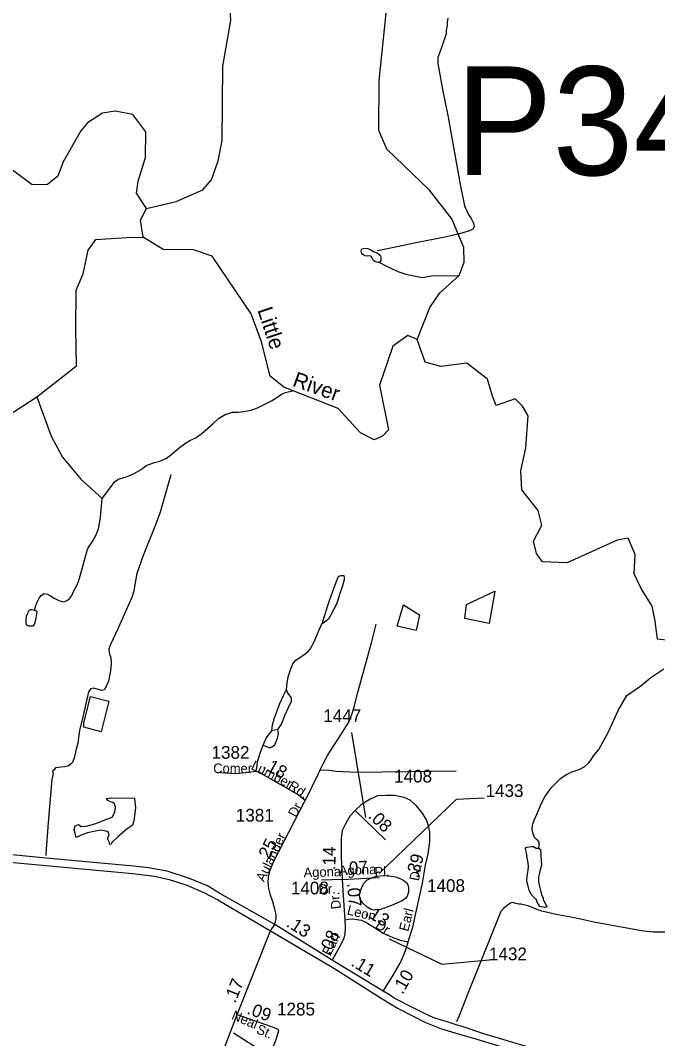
# Model space of a CAD drawing. Extents: x 2206922 to 2357709, y 510027 to 673830.
# Drawn here: x 2269825 to 2276077, y 615129 to 625116 of the extents above; entities that cross this region are included whole.
import ezdxf

# ---------------------------------------------------------------- set-up
doc = ezdxf.new("R2010")
doc.units = 0
for name, color, linetype in [('Exist Hydrographic Creek Single Shore', 7, 'Continuous'), ('Exist Hydrographic Creek Single Shore Label', 7, 'Continuous'), ('Exist Hydrographic Misc Water Feature', 7, 'Continuous'), ('Exist Road Non-System Type 51', 7, 'Continuous'), ('Exist Road Non-System Type 51 Label', 7, 'Continuous'), ('Exist Road Primary US Divided Attributed', 7, 'Continuous'), ('Exist Road Primary US Mileage Tenths English Label', 7, 'Continuous'), ('Exist Road Secondary Mileage Hundredths English Label', 7, 'Continuous'), ('Exist Road Secondary Structure Pipe Number Label', 7, 'Continuous'), ('Exist Road Secondary Type 51 Attributed', 7, 'Continuous'), ('Exist Road Secondary Type 51 Label', 7, 'Continuous'), ('Exist Road Secondary Type 51 Number Label', 7, 'Continuous')]:
    doc.layers.add(name, color=color, linetype=linetype)

msp = doc.modelspace()

# ---------------------------------------------------------------- linework, layer by layer
at = {"layer": 'Exist Hydrographic Creek Single Shore'}
for points in [[(2271060.5, 623271.7), (2271351.7, 623340.3), (2271614.4, 623455.5), (2271700, 623550.7), (2271764.7, 623739.2), (2271804.7, 623938.2), (2271812.3, 624666.5), (2271890.8, 625115.3), (2271871.4, 625445.2)], [(2271028.2, 622990.9), (2271003.4, 623157.5), (2271060.5, 623271.7)], [(2273716.6, 621986.1), (2273626.6, 622024.1), (2273479.7, 621919.8), (2273348.5, 621539.6), (2273435.4, 621098.5), (2273377.6, 621037.2), (2273294.5, 621002.8), (2273161.5, 621071.2), (2272940.9, 621307.6), (2272408, 621517), (2272274.8, 621627.5), (2272191, 621962.6), (2272088.3, 622236.8), (2271707.6, 622802.3), (2271523, 622865.2), (2271224.2, 622869), (2271028.2, 622990.9)], [(2276278.5, 619023.7), (2276076.4, 619046.8), (2276052.7, 619222.2), (2276024.3, 619369.2), (2275915.3, 619544.6), (2275847.4, 619688.4), (2275854.6, 619878.5), (2275787.4, 620037.7), (2275678.4, 620018.7), (2275190.3, 619795.9), (2274947.5, 619805), (2274887, 619886), (2274858.6, 620009.2), (2274939.2, 620165.7), (2274906, 620307.9), (2274744.9, 620511.7), (2274735.4, 620696.6), (2274782.8, 620924.2), (2274806.5, 621237.1), (2274749.6, 621331.9), (2274678.6, 621403), (2274491.4, 621339.3), (2274455.8, 621431.5), (2274408.5, 621597.4), (2274204.7, 621753.8), (2273948.8, 621720.6), (2273797.2, 621763.3), (2273716.6, 621986.1)]]:
    msp.add_lwpolyline(points, dxfattribs=at)
at = {"layer": 'Exist Hydrographic Misc Water Feature'}
for points in [[(2273716.6, 621986.1), (2273840.6, 622300.4), (2273939.4, 622442.6), (2274129.5, 622612.7), (2274178.5, 622746.1), (2274176.5, 622887.1), (2274057.5, 623168.4), (2273838.5, 623451.5), (2273418.4, 623853.6), (2273341.5, 624035.6), (2273345.4, 624527.5), (2273413.5, 625185.3), (2273470.5, 625371), (2273552.5, 625513.7), (2273667.5, 625622.9), (2273825.4, 625682), (2274208.5, 625684), (2274492.5, 625612.7), (2274717.6, 625631), (2275430.6, 625947.8), (2275863.4, 625984.9), (2276178.6, 626135.9)], [(2271060.5, 623271.7), (2270965.4, 623421.4), (2270980.5, 623539.1), (2271052.9, 623771.6), (2271056.7, 624022.9), (2270927.3, 624194.3), (2270756, 624224.7), (2270630.4, 624205.7), (2270483.5, 624110), (2270417.5, 624032.6), (2270246, 623729.7), (2270192.7, 623588.8), (2270089.9, 623505), (2269939.5, 623504.5), (2269746.5, 623646.2), (2269622.5, 623661.8), (2269364.5, 623634.3), (2269189.4, 623539.4)], [(2268744.4, 617812.4), (2268858.4, 618065.9), (2268922.4, 618372.8), (2269093.4, 618766.2), (2269097.5, 619172.8), (2269209.5, 619649.4), (2269199.4, 619882.4), (2269028.4, 620322.1), (2269075.4, 620622.8), (2269247.4, 620917.8), (2269496.1, 621096.2), (2269705.4, 621240.9), (2269987.1, 621423.7), (2270375.4, 621726.5), (2270367.8, 622088.3), (2270371.6, 622469.1), (2270442, 622629.1), (2270489.6, 622861.4), (2270565.7, 622968), (2270868.3, 622985.1), (2271028.2, 622990.9)], [(2273342.1, 622743.1), (2273331.9, 622741), (2273322, 622742.9), (2273303.6, 622752.6), (2273290, 622762.3), (2273281.8, 622772.4), (2273275.5, 622780.3), (2273269.7, 622796.2), (2273267.5, 622800.2), (2273261.3, 622804.3), (2273251.5, 622806.2), (2273229.3, 622803.9), (2273204.9, 622805.9), (2273185.3, 622819.5), (2273172.9, 622835.5), (2273169.3, 622851.4), (2273170.7, 622865.4), (2273175, 622875.3), (2273186.7, 622879.6), (2273200.6, 622881.6), (2273234.9, 622878.1), (2273252.7, 622870.1), (2273272.8, 622858.2), (2273289, 622850.5), (2273325.1, 622834.9), (2273341.3, 622823.1), (2273359.3, 622803.4), (2273359.5, 622795.2), (2273361.6, 622771.4), (2273361.6, 622761.2), (2273355.6, 622751.2), (2273346.9, 622740.7), (2273342.1, 622743.1)], [(2273342.1, 622743.1), (2273346.9, 622740.7), (2273362, 622733.2), (2273404.5, 622711.8), (2273458, 622684.2), (2273528.9, 622652.9), (2273606.8, 622625.7), (2273683.5, 622611.9), (2273768.8, 622593), (2273858.8, 622611.9), (2274129.5, 622612.7)], [(2269963.7, 619329), (2269965.5, 619333.2), (2269967.6, 619343), (2269977.2, 619377.2), (2269984.8, 619403.2), (2270010.4, 619449.3), (2270028.5, 619475.8), (2270056, 619496), (2270090.4, 619488.3), (2270120.1, 619470.4), (2270156.4, 619448.8), (2270202.6, 619427.2), (2270248.9, 619413.7), (2270282.7, 619426.1), (2270308.6, 619448.1), (2270328.3, 619474.4), (2270345.7, 619512.7), (2270375, 619566.7), (2270394.7, 619613.2), (2270410.3, 619669.2), (2270425.7, 619713.1), (2270443.3, 619785.5), (2270466.7, 619871.6), (2270487.8, 619935.8), (2270531.1, 620005.9), (2270566.3, 620062.2), (2270592.2, 620130.5), (2270601.6, 620184.6), (2270611, 620238.8), (2270626.6, 620427.9), (2270719.7, 620547.6), (2270751.3, 620594), (2270795.4, 620618.2), (2270855, 620634.7), (2270912.7, 620657.3), (2270928.4, 620665.4), (2271010.5, 620710.3), (2271059.7, 620750.7), (2271141.3, 620779.3), (2271191.3, 620793.7), (2271256.9, 620822.4), (2271299, 620850.9), (2271336.7, 620882.9), (2271385.7, 620927.4), (2271433.5, 620962), (2271487.2, 620996.5), (2271545.2, 621023), (2271606.8, 621067.7), (2271712, 621158.5), (2271769.2, 621211.1), (2271832.9, 621249.8), (2271904.7, 621272.2), (2271960.5, 621272.7), (2272014.2, 621281.3), (2272088.2, 621292), (2272151.8, 621314.5), (2272249.2, 621363.5), (2272287.5, 621384), (2272340.8, 621418.2), (2272386.6, 621450.6), (2272424.7, 621465.2), (2272495.3, 621482.7)], [(2269987.1, 621423.7), (2270128, 621037.2), (2270238.3, 620831.6), (2270417.3, 620614.5), (2270626.6, 620427.9)], [(2274479.5, 619518.5), (2274422.7, 619200.9), (2274185.8, 619248.3), (2274200, 619385.8), (2274479.5, 619518.5)], [(2269963.7, 619329), (2269937.8, 619334.9), (2269923.7, 619334.6), (2269915.7, 619332.5), (2269909.5, 619328.6), (2269902, 619318.4), (2269897.9, 619306.5), (2269890.3, 619292.6), (2269882.5, 619268.2), (2269878.8, 619240.4), (2269879, 619214.4), (2269879, 619198.6), (2269889.4, 619184.4), (2269907.1, 619178.6), (2269927.2, 619176.7), (2269947.1, 619179), (2269957.1, 619183.2), (2269964.7, 619193.4), (2269967, 619203.2), (2269976.8, 619235.4), (2269984.4, 619277.2), (2269989.9, 619311.2), (2269988.1, 619315.2), (2269987.5, 619319.3), (2269984, 619321.1), (2269963.7, 619329)], [(2273740.3, 619283.9), (2273707.2, 619132.2), (2273522.4, 619174.8), (2273584, 619383.4), (2273740.3, 619283.9)], [(2274910.2, 616994.5), (2274915.9, 617024.2), (2274914.8, 617043.6), (2274914.2, 617054.8), (2274904.2, 617068.9), (2274886.4, 617086.6), (2274870, 617102.5), (2274856, 617136.2), (2274847.2, 617180.1), (2274848.8, 617224), (2274864.6, 617272.3), (2274893.5, 617336.5), (2274936.6, 617436.7), (2274970.4, 617498.9), (2275001.8, 617547.3), (2275035, 617591.8), (2275081, 617638), (2275122.6, 617680.4), (2275176.3, 617716.9), (2275228, 617741.5), (2275305.3, 617770), (2275363.3, 617796.6), (2275398.8, 617830.8), (2275422.5, 617859.3), (2275446.2, 617901.9), (2275498.3, 617963.6), (2275593.1, 618139), (2275687.9, 618347.6), (2275773.1, 618494.5), (2275910.6, 618589.3), (2276010.1, 618669.9), (2276138, 618755.3)], [(2270694.1, 618439.5), (2270615.9, 618137.4), (2270448.1, 618184.4), (2270448.1, 618226.9), (2270513, 618484.3)], [(2270513, 618484.3), (2270694.1, 618439.5)], [(2270944.7, 617486.8), (2270955.4, 617393.8), (2270937.6, 617265), (2270923.3, 617222.1), (2270869.6, 617182.8), (2270780.2, 617107.6), (2270723, 617054), (2270715.9, 617036.1), (2270701.6, 617032.5), (2270694.4, 617057.6), (2270680.1, 617093.3), (2270694.4, 617129.1), (2270687.3, 617157.7), (2270665.8, 617164.9), (2270612.2, 617172), (2270562.1, 617164.9), (2270483.5, 617147), (2270422.7, 617125.5), (2270372.6, 617100.5), (2270354.8, 617164.9), (2270351.2, 617179.2), (2270361.9, 617215), (2270394.1, 617229.3), (2270422.7, 617207.8), (2270469.2, 617211.4), (2270555, 617236.4), (2270662.2, 617279.4), (2270726.6, 617300.8), (2270751.6, 617350.9), (2270758.8, 617397.4), (2270748.1, 617433.2), (2270730.2, 617443.9), (2270705.2, 617451.1), (2270683.7, 617465.4), (2270669.4, 617483.3), (2270723, 617490.4), (2270944.7, 617486.8)], [(2274860.1, 617011.9), (2274883.8, 616996.1), (2274911.4, 616996.1), (2274927.7, 616983.3), (2274931.6, 616945.4), (2274932, 616917.3), (2274934.3, 616877.6), (2274936.7, 616831.4), (2274925.4, 616783.3), (2274917.9, 616753.2), (2274908.2, 616713.3), (2274908.2, 616667.5), (2274919.1, 616619.6), (2274931.4, 616569.4), (2274941.6, 616533.8), (2274953.7, 616509.7), (2274954.2, 616495.9), (2274988.3, 616420.1), (2274968.6, 616416.1), (2274921.3, 616424), (2274895.6, 616467.4), (2274887.9, 616489.2), (2274834.5, 616542.4), (2274814.8, 616583.8), (2274804.9, 616625.2), (2274797, 616656.8), (2274793.1, 616686.4), (2274797, 616718), (2274801, 616741.6), (2274804.9, 616781.1), (2274808.9, 616816.6), (2274806.9, 616854.1), (2274795.1, 616903.4), (2274789.9, 616952.1), (2274783.6, 616975.8), (2274781.5, 616993.9), (2274785.4, 617001.8), (2274795, 617006.1), (2274838.5, 617011.9), (2274860.1, 617011.9)], [(2273323.7, 616723.4), (2273386.8, 616729.1), (2273461.6, 616722.1), (2273504.5, 616715.1), (2273557.7, 616697.4), (2273587.3, 616680.5), (2273613.1, 616659), (2273627.5, 616631.2), (2273633.8, 616604.8), (2273631, 616566.7), (2273620.3, 616525.8), (2273602, 616503.1), (2273571.6, 616481.3), (2273467.1, 616433.7), (2273358.4, 616396.9), (2273300.9, 616388.5), (2273267.3, 616396), (2273226.3, 616417.3), (2273184.9, 616458.7), (2273157.3, 616496.4), (2273151.5, 616528.8), (2273157.6, 616569.2), (2273177.5, 616621.8), (2273195.8, 616650.8), (2273224.3, 616682.3), (2273270.3, 616704.8), (2273299, 616716.1), (2273323.7, 616723.4)], [(2271915.8, 615185.7), (2272060.5, 615092.9), (2272517, 614799.5), (2272732.3, 614649.5), (2272800.6, 614590.5)]]:
    msp.add_lwpolyline(points, dxfattribs=at)
at = {"layer": 'Exist Road Non-System Type 51'}
for p, q in [((2272352.1, 618161.3), (2272290.5, 618147.5)), ((2270074.1, 616939.8), (2270074.2, 616923.4)), ((2272982.4, 616688.4), (2272778.8, 616682.4))]:
    msp.add_line(p, q, dxfattribs=at)
for points in [[(2274017.2, 625136.2), (2274011.6, 625102.1), (2274010.9, 625059.9), (2274002.3, 625020.2), (2274000.8, 624984.2), (2273987.6, 624945.2), (2273972.7, 624900.6), (2273957.8, 624860.2), (2273936.6, 624795.7), (2273920.9, 624751.5), (2273921.7, 624692.3), (2273930.2, 624639.2), (2273966.3, 624439.5), (2274017.3, 624184.5), (2274140.5, 623506.6), (2274180.8, 623296.2), (2274189.3, 623279.2), (2274204.2, 623249.5), (2274221.2, 623213.3), (2274245.7, 623171.6), (2274263.8, 623141.6), (2274274.2, 623117.8), (2274276.2, 623091.8), (2274262.6, 623069.6), (2274230.7, 623053.3), (2274133.1, 623022.5), (2274005.3, 622993.3), (2273690.2, 622930.3), (2273408.9, 622871.7), (2273327, 622854.9)], [(2271300.1, 620657), (2271195, 620293.6), (2271150.4, 620169.3), (2271029.3, 619866.5), (2270968.8, 619691.2), (2270946.5, 619582.8), (2270937, 619519.1), (2270917.8, 619455.3), (2270860.5, 619324.6), (2270784.1, 619155.7), (2270707.6, 618993.1), (2270691.7, 618951.7), (2270694.9, 618913.5), (2270710.8, 618862.5), (2270714, 618808.3), (2270707.6, 618735), (2270688.5, 618636.1), (2270649.4, 618549.2), (2270624.8, 618542.5), (2270544.3, 618564.8), (2270515.2, 618558.1), (2270492.9, 618529), (2270439.2, 618298.6), (2270405.6, 618150.9), (2270387.7, 618025.6), (2270367.6, 617956.2), (2270354.2, 617893.5), (2270336.3, 617837.6), (2270325.1, 617826.4), (2270298.3, 617804), (2270258, 617795.1), (2270220, 617790.6), (2270199.9, 617788.4), (2270170.8, 617786.1), (2270158.5, 617769.9), (2270140.8, 617753.7), (2270146.2, 617727.9), (2270132.8, 617669.8), (2270097.6, 617249.5), (2270074.1, 616939.8)], [(2272781.1, 619198.3), (2272821.4, 619226), (2272853.3, 619251.5), (2272870.3, 619283.3), (2272900, 619336.5), (2272931.8, 619400.2), (2272957.3, 619487.3), (2272987.1, 619574.5), (2273004, 619631.8), (2273004, 619655.2), (2273001.9, 619668), (2272978.6, 619668), (2272963.7, 619668), (2272942.5, 619657.3), (2272929.7, 619629.7), (2272887.2, 619515), (2272855.4, 619423.6), (2272834.2, 619364.1), (2272808.7, 619279.1), (2272781.1, 619198.3)], [(2272437, 618552.3), (2272441.3, 618616.1), (2272451.9, 618677.7), (2272477.4, 618756.3), (2272498.6, 618805.2), (2272526.2, 618839.2), (2272560.2, 618864.7), (2272604.8, 618892.3), (2272649.4, 618924.2), (2272666.4, 618949.7), (2272704.6, 619015.6), (2272749.2, 619121.8), (2272781.1, 619198.3)], [(2272764.1, 617758.7), (2272798.1, 617830.9), (2272836.3, 617907.4), (2272897.9, 617998.8), (2272974.3, 618119.9), (2273033.8, 618213.4), (2273059.3, 618262.3), (2273076.3, 618309), (2273095.4, 618370.7), (2273137.8, 618536.4), (2273199.4, 618763.8), (2273269.5, 619010.3), (2273314.1, 619193)], [(2272290.5, 618147.5), (2272296.9, 618208.1), (2272313.9, 618265.5), (2272371.2, 618414.2), (2272407.3, 618495), (2272437, 618552.3)], [(2272352.1, 618161.3), (2272386.1, 618212.3), (2272417.9, 618297.3), (2272456.2, 618376), (2272483.8, 618437.6), (2272485.9, 618465.2), (2272477.4, 618482.2), (2272462.5, 618501.3), (2272445.5, 618522.6), (2272437, 618552.3)], [(2272207.6, 618007.1), (2272245.9, 617991.3), (2272262.9, 617985), (2272277.8, 617985), (2272299, 617995.6), (2272322.4, 618010.5), (2272345.7, 618074.2), (2272356.3, 618121), (2272352.1, 618161.3)], [(2272207.6, 618007.1), (2272237.4, 618077.4), (2272290.5, 618147.5)], [(2272133.4, 617748), (2272146.1, 617784.2), (2272152.5, 617843.7), (2272178, 617928.7), (2272207.6, 618007.1)], [(2272764.1, 617758.7), (2272747.1, 617726.8), (2272618.2, 617463.1)], [(2274099.8, 617753.3), (2273135.7, 617740.6), (2272919.1, 617750.2), (2272853.3, 617758.7), (2272802.3, 617762.9), (2272764.1, 617758.7)], [(2276348.8, 616172.7), (2276033, 616174.1), (2275936.8, 616182.6), (2275468.2, 616267.6), (2275261.5, 616312.6), (2275081.3, 616346.8), (2274941.1, 616379.5), (2274886.3, 616399.4), (2274833.9, 616422.1), (2274805.6, 616432), (2274773, 616439.1), (2274733.4, 616447.5), (2274715, 616449), (2274702.2, 616451.8), (2274686.5, 616453), (2274674.4, 616457), (2274664.4, 616460.8), (2274649.9, 616463.1), (2274632.9, 616457.5), (2274598.9, 616434.8), (2274564.9, 616405.1), (2274536.6, 616375.3), (2274461.6, 616189.7), (2274209, 615554.6), (2274130, 615350.9), (2274104.3, 615293.5)]]:
    msp.add_lwpolyline(points, dxfattribs=at)
at = {"layer": 'Exist Road Primary US Divided Attributed'}
for points in [[(2267066.2, 617453.8), (2267665, 617192.3), (2267765.8, 617147.4), (2267879.3, 617105.8), (2268050.7, 617058.1), (2268260.1, 617005), (2268400.9, 616979.4), (2268804, 616942.6), (2269295.1, 616899.4), (2270074.2, 616827.3), (2270928.4, 616748.9), (2271141.2, 616723.3), (2271283.5, 616689.7), (2271456.3, 616633.7), (2271625.9, 616563.2), (2271760.3, 616489.6), (2272279.8, 616185.2)], [(2272321.4, 616249.7), (2271788.5, 616550.3), (2271659.5, 616627.3), (2271483.5, 616699.3), (2271265.9, 616769.7), (2271082, 616803.3), (2270933.2, 616819.3), (2270077.4, 616897.8), (2269711, 616934.6), (2269421.5, 616965), (2269267.9, 616977.8), (2268812, 617016.2), (2268306.5, 617067.4), (2268077.7, 617115.4), (2267928.9, 617157), (2267751.4, 617221.1), (2267080.1, 617512.3)], [(2272883.5, 615898.7), (2272321.4, 616249.7)], [(2272279.8, 616185.2), (2272865.7, 615839.7), (2272898.5, 615819.6), (2273364.6, 615524.8), (2273529.8, 615425.2), (2273679, 615348.3), (2273792.1, 615291.7), (2273956.7, 615225.1), (2274088.2, 615186.5), (2274302.1, 615123.8), (2274764.8, 614981.6), (2274995.5, 614916), (2275366.5, 614830), (2275886.7, 614723.6), (2276257.7, 614639.9), (2276488.8, 614550.9), (2276574.4, 614508), (2276731.4, 614412.6)], [(2273384.4, 615595.7), (2272925.8, 615873.3), (2272883.5, 615898.7)], [(2276769.4, 614472.2), (2276609.2, 614566.4), (2276511.3, 614613.8), (2276419.7, 614654.9), (2276282.5, 614701), (2275918.4, 614784.7), (2275371, 614893.3), (2275027.2, 614979.3), (2274371.2, 615176.3), (2274149.5, 615250.9), (2274108.8, 615262.3), (2274002.5, 615296.2), (2273891.7, 615330.2), (2273846.4, 615348.3), (2273776.3, 615382.2), (2273676.8, 615429.7), (2273491.3, 615527.1), (2273446.1, 615558.7), (2273384.4, 615595.7)]]:
    msp.add_lwpolyline(points, dxfattribs=at)
at = {"layer": 'Exist Road Secondary Type 51 Attributed'}
for p, q in [((2273108.4, 617365.7), (2273406.3, 617079.6)), ((2272982.4, 616688.4), (2273344.9, 616710.1))]:
    msp.add_line(p, q, dxfattribs=at)
for points in [[(2272618.2, 617463.1), (2272539, 617527), (2272212, 617713.2), (2272169.5, 617737.4), (2272133.4, 617748), (2272061.8, 617739.7), (2271942, 617726.7), (2271831.8, 617731), (2271763.8, 617737.4)], [(2272321.4, 616249.7), (2272333.2, 616307.1), (2272332.8, 616345.1), (2272320.3, 616398.9), (2272301.7, 616470.6), (2272279.9, 616534.7), (2272262.9, 616600.5), (2272256.5, 616655.8), (2272258.7, 616712.1), (2272274.6, 616782.2), (2272309.6, 616864), (2272618.2, 617463.1)], [(2273627.7, 616077.1), (2273677.2, 616234.3), (2273705.6, 616359), (2273769.3, 616653.7), (2273800.4, 616830.8), (2273824.5, 616939.8), (2273842.9, 617058.8), (2273842.9, 617156.6), (2273830.1, 617217.5), (2273807.6, 617276.3), (2273769.8, 617339.9), (2273708.3, 617415.4), (2273648.7, 617467.1), (2273589.1, 617494.9), (2273493.7, 617512.8), (2273410.3, 617512.8), (2273328.9, 617508.8), (2273255.1, 617476.5), (2273168.8, 617420.6), (2273108.4, 617365.7)], [(2273108.4, 617365.7), (2273056.7, 617312.1), (2273013, 617236.5), (2272983.2, 617169), (2272971.3, 617093.5), (2272970.4, 616968.6), (2272970.4, 616896.1), (2272974.7, 616855), (2272982.4, 616688.4)], [(2272982.4, 616688.4), (2272990.8, 616529), (2273008.9, 616295.3)], [(2272279.8, 616185.2), (2272321.4, 616249.7)], [(2273008.9, 616295.3), (2273009.7, 616217.3), (2273008.3, 616155.4), (2272998.2, 616115.5), (2272971.1, 616058.9), (2272932.6, 615986.5), (2272910, 615945.8), (2272883.5, 615898.7)], [(2273008.9, 616295.3), (2273044.6, 616301.8), (2273083.3, 616302.2), (2273128.4, 616297.9), (2273169.4, 616289.1), (2273214.8, 616270), (2273250.4, 616249.6), (2273297.4, 616217.8), (2273385.1, 616161.9), (2273470.8, 616123.7), (2273549.6, 616095.8), (2273627.7, 616077.1)], [(2271950.1, 615365.9), (2272279.8, 616185.2)], [(2273384.4, 615595.7), (2273473.4, 615735.7), (2273549.8, 615868.8), (2273585.2, 615949.6), (2273612.1, 616019), (2273627.7, 616077.1)], [(2271694.9, 614710.1), (2271829.2, 615049), (2271950.1, 615365.9)], [(2271950.1, 615365.9), (2272295.7, 615244.1), (2272351.1, 615220.3), (2272357, 615206.5)], [(2272357, 615206.5), (2272329.3, 615115.5), (2272289.8, 615012.7), (2272140.8, 614644.4), (2272121.5, 614590.6), (2272091, 614564.5)]]:
    msp.add_lwpolyline(points, dxfattribs=at)
at = {"layer": 'Exist Road Secondary Type 51 Number Label'}
msp.add_line((2273214, 617299.1), (2273076.4, 618130.9), dxfattribs=at)
for points in [[(2273345, 616748.9), (2274104.8, 617475.9), (2274373.3, 617489)], [(2273443.2, 616107), (2273960.7, 615858.1), (2274458.5, 615904)]]:
    msp.add_lwpolyline(points, dxfattribs=at)

# ---------------------------------------------------------------- texts
at = {"layer": 'Exist Hydrographic Creek Single Shore Label'}
for s, rotation, p in [('Little', 288.28007, (2272148.6, 622277)), ('River', 340.51926, (2272485.7, 621532.6))]:
    msp.add_text(s, height=150, rotation=rotation, dxfattribs=at).set_placement(p)
at = {"layer": 'Exist Road Non-System Type 51 Label'}
for s, p in [('Agona', (2272604.3, 616711)), ('Dr.', (2272750.3, 616548))]:
    msp.add_text(s, height=95, rotation=1.67448, dxfattribs=at).set_placement(p)
at = {"layer": 'Exist Road Primary US Mileage Tenths English Label'}
for s, rotation, p in [('.13', 328.01612, (2272424.9, 616235.4)), ('.11', 328.81121, (2273060.4, 615849.4))]:
    msp.add_text(s, height=125, rotation=rotation, dxfattribs=at).set_placement(p)
at = {"layer": 'Exist Road Secondary Mileage Hundredths English Label'}
for s, rotation, p in [('.18', 330.35333, (2272193.3, 617787.1)), ('.08', 316.15807, (2273229.4, 617303.1)), ('.25', 62.74883, (2272242.8, 616842.1)), ('.14', 89.56716, (2272915.6, 616779)), ('.39', 74.93151, (2273724.9, 616697.3)), ('.07', 3.42127, (2273005.2, 616736.1)), ('.07', 274.42878, (2273029.9, 616651.3)), ('.13', 327.45526, (2273198.2, 616345.3)), ('.08', 64.37236, (2272858.2, 615944.1)), ('.10', 60.1396, (2273573.4, 615556.7)), ('.17', 68.08039, (2271932.8, 615469.9)), ('.09', 339.43339, (2272039.6, 615375.4))]:
    msp.add_text(s, height=125, rotation=rotation, dxfattribs=at).set_placement(p)
at = {"layer": 'Exist Road Secondary Structure Pipe Number Label'}
msp.add_text('P347', height=1066.27, dxfattribs=at).set_placement((2274094.2, 623597.9))
at = {"layer": 'Exist Road Secondary Type 51 Label'}
msp.add_text('Comer', height=95, dxfattribs=at).set_placement((2271716.4, 617732.6))
for s, rotation, p in [('Lumber', 332.93561, (2272079.5, 617775.2)), ('Rd.', 326.75269, (2272445.1, 617586.5)), ('Dr.', 60.58719, (2272527.7, 617292.3)), ('Aulander', 64.54012, (2272216, 616659.3)), ('Agona', 2.23852, (2272950.7, 616729.2)), ('Dr.', 78.2555, (2273732.5, 616669.5)), ('Pl.', 2.23852, (2273301.1, 616716.7)), ('Dr.', 97.05722, (2272971.1, 616404.4)), ('Leon', 346.17828, (2273023.7, 616348.4)), ('Earl', 75.82147, (2273629.8, 616174.2)), ('Dr.', 326.1327, (2273300.1, 616221.7)), ('Earl', 62.84028, (2272863.9, 615932.4)), ('Neal', 337.23996, (2271888.2, 615322)), ('St.', 337.23996, (2272132.1, 615185.5))]:
    msp.add_text(s, height=95, rotation=rotation, dxfattribs=at).set_placement(p)
at = {"layer": 'Exist Road Secondary Type 51 Number Label'}
for s, p in [('1447', (2272796.9, 618233.3)), ('1382', (2271700.2, 617873.6)), ('1408', (2273491.4, 617640.2)), ('1433', (2274388.3, 617498.8)), ('1381', (2271938.6, 617257.6)), ('1408', (2272478.9, 616543.4)), ('1408', (2273814.5, 616567.2)), ('1432', (2274422.1, 615897.5)), ('1285', (2272342.8, 615356))]:
    msp.add_text(s, height=125, dxfattribs=at).set_placement(p)

doc.saveas('drawing.dxf')
